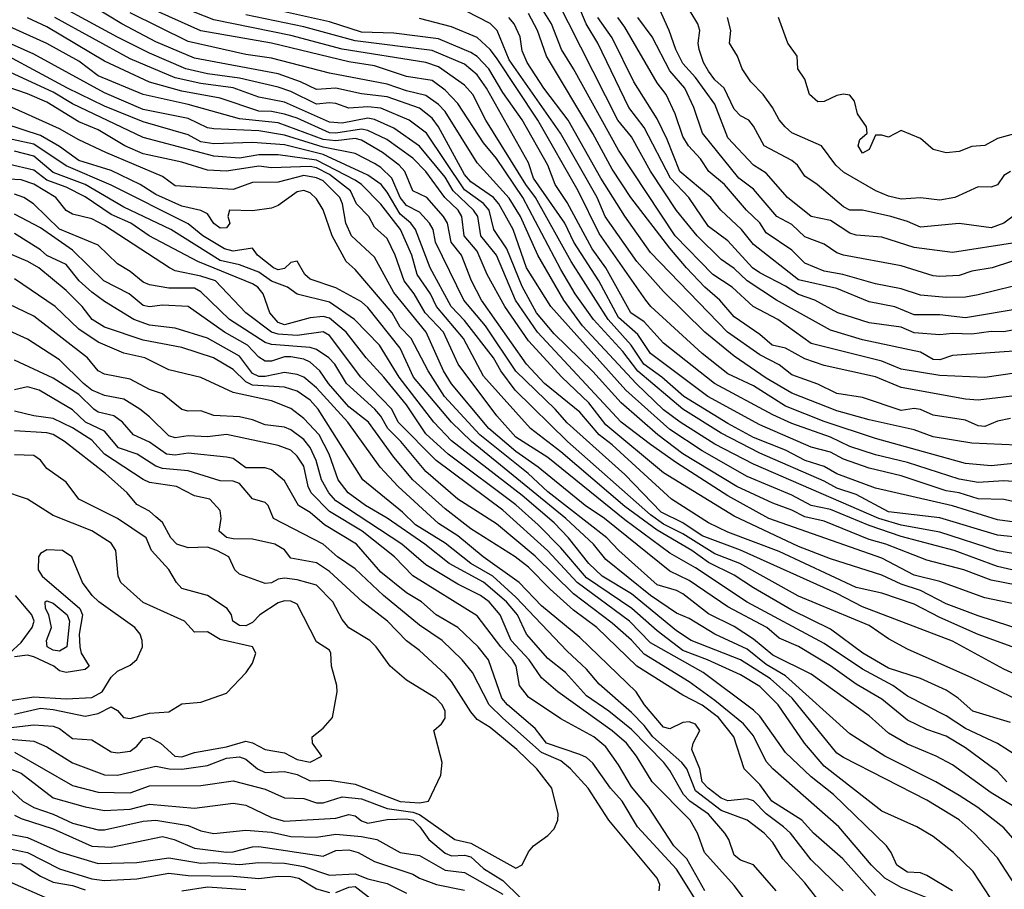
# Model space of a CAD drawing. Header units: metres. Extents: x -51132 to -49532, y -231222 to -229437.
# Tile 462 of 656: x -49963 to -49886, y -230456 to -230388. Entities that reach past the tile are written whole.
import ezdxf

# ---------------------------------------------------------------- set-up
doc = ezdxf.new("R2010")
doc.units = ezdxf.units.M
for name, color, linetype in [('CONTOUR_HALF', 8, 'Continuous'), ('CONTOUR_INDEX', 1, 'Continuous'), ('CONTOUR_INTER', 3, 'Continuous')]:
    doc.layers.add(name, color=color, linetype=linetype)

msp = doc.modelspace()

# ---------------------------------------------------------------- linework, layer by layer
at = {"layer": 'CONTOUR_HALF'}
for points, elevation in [([(-49885.08, -230405.271), (-49890.08, -230406.053), (-49893.08, -230405.654), (-49895.58, -230404.871), (-49897.58, -230404.716), (-49898.08, -230404.555), (-49899.58, -230403.574), (-49901.08, -230403.24), (-49902.929, -230401.759), (-49904.58, -230399.864), (-49905.58, -230399.245), (-49907.58, -230397.119), (-49908.58, -230394.512), (-49910.08, -230392.432), (-49911.08, -230391.334), (-49911.616, -230390.259), (-49912.145, -230388.759), (-49914.172, -230384.259)], 76.5), ([(-49882.58, -230411.564), (-49886.08, -230412.238), (-49887.08, -230412.193), (-49888.58, -230412.422), (-49890.08, -230412.356), (-49891.08, -230412.455), (-49893.08, -230412.308), (-49894.08, -230411.878), (-49896.58, -230411.528), (-49899.023, -230410.759), (-49900.796, -230409.759), (-49902.08, -230409.334), (-49903.08, -230408.673), (-49905.08, -230407.631), (-49905.645, -230407.259), (-49907.58, -230405.132), (-49909.08, -230404.027), (-49910.598, -230401.759), (-49912.048, -230400.259), (-49914.08, -230396.319), (-49915.277, -230394.759), (-49917.691, -230389.759), (-49918.605, -230388.259), (-49919.857, -230385.259)], 74.5), ([(-49883.58, -230431.195), (-49886.58, -230430.507), (-49889.969, -230429.259), (-49894.08, -230428.17), (-49896.58, -230427.318), (-49899.58, -230426.065), (-49901.08, -230425.742), (-49902.58, -230424.934), (-49906.08, -230423.486), (-49909.58, -230421.486), (-49912.08, -230419.839), (-49915.519, -230416.759), (-49921.345, -230410.259), (-49923.242, -230407.259), (-49924.28, -230404.259), (-49925.386, -230402.259), (-49925.808, -230401.759), (-49927.58, -230400.54), (-49928.08, -230399.988), (-49930.09, -230396.259), (-49930.58, -230395.604), (-49931.58, -230394.822), (-49934.08, -230393.92), (-49936.08, -230393.706), (-49938.08, -230393.262), (-49939.58, -230393.353), (-49940.826, -230392.759), (-49942.58, -230392.14), (-49949.08, -230390.934), (-49952.08, -230389.654), (-49954.741, -230388.259), (-49958.08, -230386.204)], 68.5), ([(-49884.58, -230428.257), (-49886.58, -230428.049), (-49891.08, -230426.7), (-49895.08, -230426.254), (-49897.58, -230424.907), (-49899.08, -230424.406), (-49900.08, -230423.844), (-49905.08, -230421.686), (-49908.08, -230420.122), (-49911.08, -230418.263), (-49914.58, -230415.296), (-49915.737, -230413.759), (-49918.039, -230411.259), (-49919.452, -230409.259), (-49920.58, -230407.385), (-49923.527, -230401.759), (-49925.58, -230398.732), (-49926.58, -230397.522), (-49928.58, -230394.442), (-49929.58, -230393.419), (-49930.58, -230392.658), (-49932.58, -230392.344), (-49935.08, -230391.513), (-49937.08, -230391.219), (-49943.08, -230389.762), (-49948.58, -230388.794), (-49952.58, -230386.996)], 69.5), ([(-49885.08, -230415.409), (-49887.58, -230415.785), (-49891.08, -230415.62), (-49894.08, -230415.147), (-49895.58, -230414.501), (-49901.08, -230413.14), (-49903.684, -230411.259), (-49905.599, -230410.259), (-49907.236, -230408.759), (-49908.738, -230407.759), (-49911.679, -230404.759), (-49916.08, -230398.093), (-49919.575, -230391.759), (-49920.52, -230390.259), (-49921.307, -230388.259), (-49922.08, -230387.002)], 73.5), ([(-49884.58, -230437.056), (-49888.08, -230435.791), (-49891.08, -230434.466), (-49893.08, -230433.43), (-49895.58, -230432.588), (-49897.58, -230432.135), (-49903.58, -230429.336), (-49907.58, -230427.838), (-49909.08, -230427.112), (-49911.964, -230425.259), (-49916.58, -230421.018), (-49917.58, -230420.253), (-49919.08, -230418.473), (-49921.853, -230416.259), (-49923.238, -230414.759), (-49926.751, -230409.759), (-49927.529, -230408.259), (-49928.294, -230406.259), (-49929.107, -230405.259), (-49929.387, -230403.759), (-49929.693, -230403.259), (-49930.999, -230401.759), (-49932.08, -230401.246), (-49932.702, -230399.759), (-49933.159, -230399.259), (-49934.455, -230398.259), (-49936.08, -230397.313), (-49936.58, -230397.19), (-49938.08, -230397.357), (-49939.071, -230397.259), (-49942.58, -230395.969), (-49945.58, -230395.641), (-49949.58, -230394.533), (-49953.08, -230393.761), (-49956.58, -230392.293), (-49958.08, -230391.147), (-49960.58, -230389.772), (-49964.58, -230387.988)], 66.5), ([(-49885.08, -230433.465), (-49887.58, -230432.942), (-49891.08, -230431.668), (-49893.08, -230431.17), (-49895.58, -230429.843), (-49904.374, -230426.759), (-49907.58, -230425), (-49911.58, -230422.44), (-49913.58, -230421.009), (-49915.866, -230419.259), (-49922.375, -230412.259), (-49924.095, -230409.759), (-49925.581, -230406.259), (-49926.803, -230404.759), (-49927.034, -230403.259), (-49927.365, -230402.759), (-49928.945, -230401.259), (-49929.58, -230400.176), (-49931.58, -230397.763), (-49933.58, -230396.385), (-49935.08, -230395.686), (-49935.58, -230395.594), (-49937.58, -230395.993), (-49938.58, -230395.893), (-49942.08, -230394.36), (-49944.08, -230393.959), (-49946.08, -230393.235), (-49948.58, -230392.888), (-49950.58, -230392.456), (-49954.08, -230390.974), (-49959.961, -230387.759)], 67.5), ([(-49883.58, -230425.828), (-49886.08, -230425.275), (-49888.08, -230425.221), (-49889.58, -230424.771), (-49890.58, -230424.619), (-49894.08, -230423.449), (-49896.58, -230422.856), (-49898.58, -230422.136), (-49899.58, -230421.608), (-49901.08, -230421.215), (-49905.08, -230419.468), (-49909.13, -230417.259), (-49913.58, -230413.906), (-49914.58, -230412.435), (-49916.08, -230411.105), (-49917.616, -230408.259), (-49919.553, -230405.259), (-49920.271, -230403.759), (-49922.694, -230400.259), (-49923.08, -230399.066), (-49926.354, -230393.259), (-49927.08, -230392.217), (-49928.08, -230391.402), (-49930.58, -230390.327), (-49936.58, -230389.575), (-49940.58, -230388.487), (-49945.08, -230387.551)], 70.5), ([(-49884.58, -230422.41), (-49887.08, -230422.661), (-49889.08, -230422.473), (-49896.08, -230420.547), (-49900.08, -230419.203), (-49903.08, -230418.01), (-49905.58, -230416.445), (-49907.58, -230415.489), (-49909.58, -230413.927), (-49913.563, -230410.259), (-49913.96, -230409.759), (-49917.58, -230404.585), (-49919.224, -230401.259), (-49922.368, -230395.759), (-49925.58, -230390.908), (-49926.08, -230390.256), (-49927.08, -230389.314), (-49929.08, -230388.488), (-49931.58, -230387.836)], 71.5), ([(-49885.58, -230418.99), (-49886.58, -230419.175), (-49887.58, -230419.589), (-49888.08, -230419.537), (-49889.08, -230419.117), (-49891.58, -230418.73), (-49892.58, -230418.283), (-49893.08, -230418.189), (-49894.08, -230418.343), (-49897.08, -230417.355), (-49899.08, -230417.04), (-49900.58, -230416.297), (-49902.58, -230415.574), (-49903.58, -230414.797), (-49905.08, -230414.029), (-49907.589, -230412.259), (-49913.58, -230406.043), (-49915.58, -230403.229), (-49917.45, -230400.259), (-49919.996, -230395.759), (-49921.898, -230393.259), (-49923.2, -230391.259), (-49923.58, -230390.364), (-49923.744, -230389.259), (-49924.196, -230388.259), (-49924.606, -230387.759)], 72.5), ([(-49884.08, -230408.366), (-49888.08, -230409.359), (-49889.08, -230409.526), (-49890.58, -230409.546), (-49892.58, -230409.386), (-49894.08, -230408.887), (-49896.08, -230408.498), (-49898.627, -230407.759), (-49900.08, -230407.509), (-49901.58, -230406.892), (-49902.58, -230405.876), (-49904.58, -230404.52), (-49905.08, -230403.751), (-49906.125, -230402.759), (-49907.839, -230400.759), (-49909.046, -230399.759), (-49909.712, -230398.759), (-49910.631, -230397.759), (-49911.08, -230397.016), (-49911.684, -230395.259), (-49912.386, -230393.759), (-49913.08, -230392.847), (-49915.58, -230388.521), (-49916.133, -230387.759)], 75.5), ([(-49885.58, -230399.754), (-49886.08, -230400.069), (-49886.58, -230400.779), (-49887.08, -230400.974), (-49888.08, -230400.949), (-49889.913, -230401.759), (-49891.08, -230401.983), (-49892.58, -230401.802), (-49894.08, -230401.902), (-49895.08, -230401.674), (-49896.067, -230401.259), (-49898.58, -230399.8), (-49899.167, -230399.259), (-49900.272, -230397.759), (-49902.58, -230396.741), (-49903.099, -230396.259), (-49903.58, -230395.72), (-49904.097, -230394.759), (-49904.83, -230393.759), (-49905.772, -230392.759), (-49906.452, -230391.759), (-49906.826, -230390.759), (-49907.453, -230389.759), (-49907.329, -230388.759), (-49907.591, -230387.759)], 77.5), ([(-49884.08, -230441.345), (-49888.58, -230439.162), (-49893.58, -230436.925), (-49895.08, -230436.139), (-49896.58, -230435.083), (-49902.08, -230432.808), (-49906.634, -230430.259), (-49908.58, -230429.502), (-49911.08, -230427.954), (-49912.58, -230427.203), (-49913.58, -230426.467), (-49920.052, -230420.759), (-49924.117, -230416.759), (-49925.252, -230415.259), (-49925.811, -230414.259), (-49928.08, -230411.343), (-49929.115, -230410.259), (-49930.745, -230407.259), (-49931.873, -230404.259), (-49932.245, -230403.759), (-49933.08, -230403.072), (-49934.08, -230401.344), (-49934.557, -230400.759), (-49935.58, -230400.037), (-49939.08, -230398.431), (-49942.08, -230397.68), (-49944.58, -230397.489), (-49947.58, -230397.596), (-49948.58, -230397.426), (-49949.58, -230396.88), (-49953.08, -230395.876), (-49956.08, -230394.65), (-49958.971, -230393.259), (-49963.58, -230390.776)], 65.5), ([(-49883.58, -230446.214), (-49886.58, -230444.273), (-49889.08, -230443.113), (-49890.58, -230442.117), (-49893.58, -230440.594), (-49894.741, -230439.759), (-49897.08, -230438.502), (-49900.08, -230436.503), (-49906.08, -230433.277), (-49910.08, -230430.601), (-49912.08, -230429.463), (-49915.58, -230426.876), (-49921.58, -230422.013), (-49924.08, -230420.439), (-49925.548, -230418.759), (-49928.558, -230414.759), (-49929.707, -230412.259), (-49931.137, -230410.759), (-49931.977, -230409.259), (-49932.776, -230408.259), (-49933.471, -230406.259), (-49934.08, -230404.964), (-49935.08, -230404.085), (-49935.504, -230403.259), (-49936.463, -230402.259), (-49936.932, -230401.259), (-49938.58, -230399.967), (-49939.58, -230399.45), (-49940.08, -230399.36), (-49943.08, -230399.458), (-49944.08, -230399.338), (-49946.58, -230399.708), (-49948.08, -230399.655), (-49950.08, -230399.027), (-49953.08, -230398.366), (-49954.5, -230397.759), (-49956.58, -230396.512), (-49958.08, -230395.875), (-49960.58, -230394.344), (-49962.08, -230393.709), (-49965.58, -230392.505)], 64.5), ([(-49884.58, -230449.617), (-49887.08, -230448.131), (-49890.08, -230445.948), (-49891.37, -230445.259), (-49893.58, -230444.334), (-49895.08, -230443.464), (-49896.58, -230442.127), (-49901.08, -230438.891), (-49904.08, -230437.401), (-49905.58, -230436.152), (-49907.08, -230435.164), (-49909.08, -230434.186), (-49911.08, -230432.628), (-49911.58, -230432.36), (-49913.08, -230431.931), (-49916.055, -230429.259), (-49916.991, -230428.259), (-49921.58, -230424.693), (-49923.108, -230423.259), (-49926.877, -230420.259), (-49929.613, -230417.259), (-49930.902, -230415.259), (-49932.225, -230412.759), (-49933.08, -230411.866), (-49933.686, -230410.759), (-49936.58, -230407.376), (-49937.279, -230406.759), (-49938.379, -230404.759), (-49939.08, -230402.72), (-49939.58, -230401.885), (-49940.08, -230401.405), (-49940.58, -230401.217), (-49941.08, -230401.331), (-49942.58, -230402.386), (-49943.08, -230402.601), (-49944.58, -230402.808), (-49946.358, -230402.759), (-49946.501, -230403.259), (-49946.332, -230403.759), (-49946.58, -230404.121), (-49947.08, -230404.15), (-49947.58, -230403.804), (-49948.08, -230403.031), (-49948.58, -230402.791), (-49950.08, -230402.451), (-49952.08, -230401.546), (-49953.32, -230400.759), (-49955.58, -230399.681), (-49958.08, -230398.891), (-49959.58, -230397.792), (-49961.08, -230396.955), (-49968.08, -230394.67)], 63.5), ([(-49885.235, -230455.259), (-49886.58, -230453.182), (-49888.395, -230451.259), (-49889.58, -230450.226), (-49892.08, -230448.702), (-49898.58, -230445.378), (-49899.08, -230445.021), (-49902.578, -230440.759), (-49904.253, -230439.259), (-49906.58, -230437.774), (-49910.428, -230436.259), (-49911.58, -230435.505), (-49915.08, -230432.634), (-49917.356, -230431.259), (-49918.389, -230430.259), (-49919.983, -230428.259), (-49921.08, -230427.113), (-49923.58, -230424.98), (-49929.08, -230420.719), (-49930.448, -230419.259), (-49933.15, -230415.759), (-49934.678, -230413.259), (-49936.632, -230411.259), (-49938.58, -230409.929), (-49941.08, -230409.295), (-49941.835, -230408.759), (-49943.08, -230408.284), (-49944.08, -230407.576), (-49945.58, -230407.01), (-49947.08, -230406.686), (-49950.925, -230404.259), (-49954.58, -230402.522), (-49957.58, -230400.748), (-49960.08, -230399.82), (-49961.58, -230398.556), (-49963.08, -230398.163)], 62.5), ([(-49890.08, -230455.748), (-49892.08, -230454.555), (-49892.58, -230454.353), (-49893.58, -230454.298), (-49894.421, -230453.759), (-49894.873, -230452.759), (-49895.235, -230452.259), (-49899.348, -230448.259), (-49901.08, -230446.866), (-49903.08, -230444.974), (-49905.08, -230442.161), (-49905.58, -230441.683), (-49909.485, -230438.759), (-49913.58, -230436.435), (-49915.216, -230434.759), (-49919.299, -230431.759), (-49921.58, -230429.28), (-49925.08, -230426.124), (-49930.271, -230422.259), (-49933.231, -230419.259), (-49933.718, -230418.259), (-49936.134, -230415.759), (-49938.58, -230412.509), (-49939.08, -230412.233), (-49941.08, -230412.504), (-49942.58, -230412.411), (-49943.08, -230412.256), (-49945.077, -230410.759), (-49947.458, -230408.259), (-49948.58, -230407.898), (-49950.58, -230407.484), (-49951.03, -230407.259), (-49956.08, -230403.944), (-49957.08, -230403.421), (-49958.58, -230403.07), (-49959.08, -230402.785), (-49959.867, -230401.759), (-49961.58, -230400.73), (-49962.58, -230400.396), (-49964.58, -230400.303)], 61.5), ([(-49896.08, -230456.114), (-49898.624, -230453.259), (-49900.905, -230451.259), (-49901.818, -230450.259), (-49904.141, -230448.759), (-49905.08, -230447.473), (-49906.297, -230446.259), (-49907.096, -230443.759), (-49908.291, -230442.259), (-49909.58, -230441.296), (-49911.08, -230440.528), (-49914.665, -230438.259), (-49917.78, -230435.259), (-49919.58, -230433.91), (-49921.401, -230432.259), (-49923.08, -230430.564), (-49924.138, -230429.759), (-49927.58, -230427.565), (-49929.58, -230426.001), (-49932.1, -230423.759), (-49933.58, -230421.99), (-49935.547, -230419.259), (-49937.08, -230418.063), (-49938.65, -230416.259), (-49939.316, -230415.259), (-49940.08, -230414.587), (-49940.58, -230414.351), (-49941.58, -230414.178), (-49942.08, -230414.168), (-49943.08, -230414.506), (-49943.58, -230414.511), (-49944.08, -230414.206), (-49944.966, -230413.259), (-49946.75, -230412.259), (-49949.58, -230410.245), (-49951.58, -230410.145), (-49952.58, -230410.278), (-49953.08, -230410.17), (-49954.164, -230409.259), (-49956.136, -230408.259), (-49958.58, -230405.877), (-49961.08, -230404.142), (-49963.08, -230403.065)], 60.5), ([(-49899.927, -230457.259), (-49901.58, -230455.128), (-49903.304, -230453.259), (-49904.08, -230452.002), (-49904.75, -230451.259), (-49906.08, -230450.248), (-49908.08, -230449.485), (-49910.08, -230447.966), (-49910.764, -230446.259), (-49911.151, -230445.759), (-49913.403, -230443.759), (-49914.08, -230442.867), (-49915.08, -230441.858), (-49917.58, -230439.659), (-49918.58, -230438.487), (-49920.08, -230437.089), (-49924.08, -230432.884), (-49925.861, -230431.259), (-49927.583, -230430.259), (-49929.58, -230428.678), (-49931.872, -230427.259), (-49932.907, -230426.259), (-49935.983, -230423.759), (-49939.465, -230418.259), (-49940.08, -230417.537), (-49941.08, -230416.839), (-49942.08, -230416.544), (-49944.58, -230416.395), (-49945.08, -230416.121), (-49946.08, -230415.156), (-49947.609, -230414.259), (-49950.08, -230413.456), (-49953.08, -230412.884), (-49956.08, -230411.875), (-49957.045, -230411.259), (-49957.837, -230410.259), (-49959.08, -230409.012), (-49961.201, -230407.259), (-49962.047, -230406.759), (-49963.58, -230406.11)], 59.5), ([(-49905.58, -230457.33), (-49907.08, -230455.331), (-49909.402, -230452.759), (-49909.937, -230451.259), (-49910.495, -230450.259), (-49913.453, -230447.259), (-49914.69, -230445.259), (-49915.454, -230444.259), (-49916.58, -230443.289), (-49920.816, -230440.259), (-49922.08, -230439.157), (-49923.024, -230437.759), (-49924.429, -230436.259), (-49925.301, -230434.259), (-49926.137, -230433.259), (-49926.822, -230432.759), (-49928.58, -230431.884), (-49931.08, -230430.374), (-49932.941, -230428.759), (-49938.08, -230425.399), (-49938.636, -230424.759), (-49939.203, -230423.759), (-49939.618, -230422.259), (-49940.08, -230421.242), (-49940.58, -230420.611), (-49941.58, -230419.85), (-49942.08, -230419.659), (-49943.58, -230419.481), (-49944.58, -230419.074), (-49945.58, -230418.841), (-49947.58, -230418.738), (-49948.58, -230418.386), (-49949.58, -230418.402), (-49950.08, -230418.28), (-49951.58, -230417.059), (-49952.58, -230416.721), (-49954.08, -230415.91), (-49956.08, -230415.514), (-49956.58, -230415.265), (-49957.399, -230414.259), (-49961.58, -230411.009), (-49963.58, -230410.049)], 58.5), ([(-49910.08, -230456.422), (-49911.58, -230454.066), (-49914.611, -230450.759), (-49915.795, -230448.759), (-49916.717, -230447.759), (-49918.08, -230445.822), (-49918.58, -230445.37), (-49919.08, -230445.125), (-49921.683, -230444.259), (-49922.58, -230443.118), (-49924.735, -230441.259), (-49925.16, -230440.759), (-49926.203, -230437.759), (-49927.003, -230436.759), (-49928.591, -230435.259), (-49930.267, -230434.259), (-49931.416, -230433.259), (-49932.58, -230432.563), (-49934.58, -230430.947), (-49936.481, -230428.759), (-49938.965, -230427.259), (-49940.08, -230426.308), (-49940.993, -230425.759), (-49942.08, -230423.828), (-49943.08, -230422.967), (-49943.58, -230422.823), (-49945.08, -230422.827), (-49946.08, -230422.103), (-49946.58, -230421.976), (-49949.58, -230421.686), (-49950.58, -230421.821), (-49951.265, -230421.759), (-49952.58, -230420.817), (-49953.822, -230420.259), (-49954.69, -230419.259), (-49955.374, -230418.759), (-49956.58, -230418.477), (-49956.925, -230418.259), (-49958.08, -230417.102), (-49960.08, -230415.848), (-49963.08, -230414.441)], 57.5), ([(-49963.08, -230444.945), (-49958.58, -230447.551), (-49956.58, -230448.076), (-49954.08, -230448.121), (-49952.58, -230447.585), (-49948.58, -230447.547), (-49946.08, -230447.199), (-49943.58, -230447.842), (-49942.08, -230448.501), (-49940.58, -230448.559), (-49939.58, -230448.899), (-49939.08, -230448.89), (-49937.58, -230448.433), (-49936.08, -230448.601), (-49934.08, -230449.352), (-49932.08, -230449.634), (-49931.58, -230449.809), (-49928.82, -230451.759), (-49927.58, -230452.041), (-49924.08, -230453.995), (-49923.58, -230453.73), (-49923.08, -230452.716), (-49922.696, -230452.259), (-49921.58, -230451.452), (-49921.08, -230450.917), (-49920.803, -230450.259), (-49920.77, -230449.759), (-49921.284, -230447.759), (-49922.43, -230446.259), (-49923.994, -230444.759), (-49926.08, -230443.041), (-49927.08, -230442.41), (-49927.58, -230441.815), (-49929.08, -230439.454), (-49929.58, -230438.892), (-49931.58, -230437.035), (-49932.58, -230436.28), (-49934.069, -230434.759), (-49936.015, -230433.259), (-49938.58, -230430.894), (-49939.58, -230430.213), (-49941.58, -230429.859), (-49942.08, -230429.21), (-49942.841, -230428.759), (-49944.58, -230428.379), (-49946.08, -230428.358), (-49946.58, -230428.239), (-49947.168, -230427.759), (-49947.012, -230426.759), (-49947.08, -230426.131), (-49947.882, -230425.259), (-49949.08, -230424.995), (-49950.477, -230424.259), (-49952.58, -230423.955), (-49953.08, -230423.721), (-49956.086, -230421.759), (-49957.08, -230420.662), (-49958.58, -230419.705), (-49960.08, -230418.97), (-49961.58, -230418.777), (-49963.08, -230418.398)], 56.5), ([(-49963.58, -230443.055), (-49961.58, -230442.825), (-49960.08, -230442.928), (-49959.58, -230443.11), (-49958.58, -230443.9), (-49957.08, -230444.005), (-49955.58, -230444.929), (-49955.08, -230445.02), (-49954.08, -230444.882), (-49953.58, -230444.499), (-49953.08, -230443.879), (-49952.58, -230443.798), (-49951.731, -230444.259), (-49950.601, -230445.259), (-49950.08, -230445.319), (-49949.08, -230444.985), (-49946.58, -230444.551), (-49945.08, -230444.1), (-49944.58, -230444.219), (-49943.58, -230444.759), (-49942.08, -230445.006), (-49941.08, -230445.527), (-49940.08, -230445.736), (-49939.16, -230445.259), (-49939.908, -230444.259), (-49939.921, -230443.759), (-49939.08, -230443.095), (-49938.33, -230442.259), (-49937.979, -230440.259), (-49938.015, -230439.759), (-49938.41, -230438.259), (-49938.463, -230437.259), (-49938.58, -230437.024), (-49939.58, -230436.376), (-49941.08, -230433.442), (-49941.58, -230433.191), (-49942.08, -230433.176), (-49942.58, -230433.331), (-49943.996, -230434.259), (-49944.58, -230434.859), (-49945.08, -230435.123), (-49945.58, -230435.097), (-49946.097, -230434.759), (-49946.201, -230434.259), (-49946.535, -230433.759), (-49948.08, -230432.764), (-49950.08, -230432.204), (-49950.49, -230431.759), (-49951.08, -230430.739), (-49952.421, -230429.259), (-49952.841, -230428.259), (-49955.08, -230426.754), (-49958.08, -230425.246), (-49959.08, -230423.945), (-49960.58, -230422.883), (-49961.08, -230422.23), (-49961.58, -230421.855), (-49963.08, -230421.805)], 55.5), ([(-49963.58, -230440.959), (-49961.58, -230440.657), (-49959.08, -230440.798), (-49957.08, -230440.691), (-49956.279, -230440.259), (-49955.58, -230439.122), (-49955.08, -230438.65), (-49954.08, -230438.181), (-49953.58, -230437.746), (-49953.125, -230436.759), (-49953.148, -230436.259), (-49953.304, -230435.759), (-49953.737, -230435.259), (-49956.523, -230433.259), (-49957.047, -230432.759), (-49957.791, -230431.759), (-49958.634, -230429.759), (-49959.364, -230429.259), (-49960.58, -230429.193), (-49961.08, -230429.484), (-49961.215, -230429.759), (-49961.251, -230430.759), (-49960.947, -230431.259), (-49957.998, -230433.759), (-49957.805, -230434.259), (-49958.072, -230435.759), (-49958.011, -230436.759), (-49957.904, -230437.259), (-49957.291, -230438.259), (-49957.58, -230438.507), (-49959.08, -230438.748), (-49959.58, -230438.634), (-49960.04, -230438.259), (-49961.58, -230437.545), (-49962.08, -230437.401), (-49963.08, -230437.546)], 54.5), ([(-49963.47, -230437.259), (-49962.58, -230436.416), (-49961.707, -230435.259), (-49961.57, -230434.759), (-49961.737, -230434.259), (-49963.021, -230432.759)], 54.5), ([(-49963.526, -230447.759), (-49962.438, -230448.759), (-49961.595, -230449.259), (-49960.08, -230449.779), (-49958.58, -230450.483), (-49956.58, -230451.001), (-49956.08, -230451.002), (-49953.08, -230450.338), (-49952.08, -230450.252), (-49949.58, -230450.657), (-49948.58, -230451.08), (-49947.58, -230451.289), (-49945.08, -230451.029), (-49943.08, -230451.195), (-49941.58, -230451.533), (-49939.58, -230451.577), (-49938.08, -230451.351), (-49936.08, -230451.512), (-49934.885, -230451.759), (-49933.08, -230452.77), (-49931.58, -230453.008), (-49929.58, -230454.155), (-49928.08, -230454.318), (-49925.08, -230456.006)], 57.5), ([(-49963.58, -230451.316), (-49962.08, -230451.601), (-49959.58, -230452.72), (-49956.58, -230453.63), (-49953.58, -230453.558), (-49951.08, -230453.188), (-49948.58, -230453.6), (-49947.58, -230453.552), (-49945.58, -230453.698), (-49944.08, -230453.548), (-49942.08, -230453.607), (-49940.58, -230453.856), (-49938.58, -230454.538), (-49936.58, -230454.416), (-49935.58, -230454.821), (-49934.08, -230455.178), (-49932.58, -230455.924)], 58.5), ([(-49964.08, -230453.575), (-49962.58, -230453.638), (-49961.08, -230454.61), (-49960.08, -230455.077), (-49958.58, -230455.347), (-49957.58, -230455.665)], 59.5), ([(-49950.08, -230455.74), (-49948.08, -230455.444), (-49945.08, -230455.646)], 59.5)]:
    msp.add_lwpolyline(points, dxfattribs=dict(at, elevation=elevation))
at = {"layer": 'CONTOUR_INDEX'}
for points, elevation in [([(-49881.58, -230427.535), (-49886.58, -230426.879), (-49890.08, -230425.787), (-49896.08, -230424.413), (-49899.08, -230423.277), (-49900.08, -230422.718), (-49901.545, -230422.259), (-49903.08, -230421.45), (-49905.58, -230420.448), (-49907.58, -230419.372), (-49911.008, -230417.259), (-49912.715, -230415.759), (-49914.115, -230414.759), (-49915.087, -230413.259), (-49916.892, -230411.259), (-49919.759, -230406.759), (-49922.553, -230401.759), (-49923.308, -230400.759), (-49926.403, -230395.759), (-49927.426, -230393.759), (-49928.08, -230393.029), (-49930.08, -230391.606), (-49931.08, -230391.252), (-49937.58, -230390.222), (-49941.58, -230389.165), (-49947.58, -230387.94), (-49951.08, -230386.556)], 70), ([(-49884.58, -230410.395), (-49889.08, -230411.132), (-49891.08, -230410.918), (-49893.08, -230410.913), (-49894.58, -230410.286), (-49896.58, -230409.888), (-49899.08, -230408.846), (-49902.08, -230408.17), (-49905.58, -230405.418), (-49906.505, -230404.259), (-49908.119, -230402.759), (-49908.901, -230401.759), (-49911.302, -230399.759), (-49912.283, -230397.259), (-49913.08, -230395.638), (-49914.887, -230392.759), (-49916.58, -230389.351), (-49917.693, -230387.759)], 75), ([(-49885.58, -230442.638), (-49888.515, -230441.759), (-49889.637, -230440.759), (-49890.58, -230440.121), (-49892.58, -230439.214), (-49895.08, -230438.405), (-49897.064, -230437.259), (-49899.58, -230435.378), (-49902.58, -230433.896), (-49905.58, -230432.173), (-49907.08, -230431.17), (-49909.08, -230430.182), (-49910.381, -230429.259), (-49913.08, -230427.672), (-49915.58, -230425.834), (-49920.58, -230421.575), (-49922.92, -230419.759), (-49926.58, -230415.678), (-49928.142, -230412.759), (-49930.241, -230410.259), (-49930.719, -230409.259), (-49931.762, -230407.759), (-49932.173, -230406.259), (-49933.051, -230404.259), (-49934.58, -230402.3), (-49936.097, -230400.759), (-49936.58, -230400.425), (-49939.58, -230398.851), (-49942.58, -230398.453), (-49944.08, -230398.459), (-49945.58, -230398.71), (-49947.58, -230398.555), (-49953.08, -230397.091), (-49958.58, -230394.482), (-49960.08, -230393.571), (-49964.08, -230391.727)], 65), ([(-49898.589, -230455.759), (-49901.08, -230453.349), (-49902.706, -230451.259), (-49903.248, -230450.759), (-49904.58, -230449.747), (-49905.58, -230448.753), (-49906.08, -230448.593), (-49907.58, -230448.745), (-49908.08, -230448.548), (-49909.116, -230447.759), (-49909.563, -230447.259), (-49909.756, -230446.259), (-49910.368, -230444.759), (-49910.271, -230444.259), (-49909.758, -230443.259), (-49910.08, -230442.769), (-49910.58, -230442.599), (-49911.08, -230442.657), (-49912.08, -230443.129), (-49912.58, -230443.003), (-49914.054, -230441.259), (-49914.706, -230440.259), (-49919.08, -230436.017), (-49922.08, -230433.555), (-49923.805, -230431.759), (-49926.615, -230429.759), (-49928.58, -230428.106), (-49930.08, -230427.148), (-49933.241, -230424.259), (-49934.638, -230422.759), (-49937.139, -230419.259), (-49939.58, -230416.589), (-49940.58, -230415.771), (-49941.08, -230415.546), (-49942.08, -230415.392), (-49943.58, -230415.714), (-49944.08, -230415.71), (-49944.58, -230415.462), (-49945.58, -230414.128), (-49948.08, -230412.729), (-49950.58, -230411.955), (-49952.58, -230411.698), (-49953.792, -230411.259), (-49956.08, -230409.875), (-49957.08, -230409.131), (-49958.055, -230408.259), (-49959.08, -230406.995), (-49960.58, -230406.275), (-49961.08, -230405.839), (-49963.08, -230404.582)], 60), ([(-49963.08, -230441.992), (-49961.08, -230441.538), (-49960.08, -230441.623), (-49957.58, -230442.163), (-49956.58, -230441.937), (-49955.58, -230441.434), (-49955.08, -230441.703), (-49954.619, -230442.259), (-49954.08, -230442.334), (-49952.58, -230441.92), (-49951.08, -230441.805), (-49950.08, -230441.18), (-49948.58, -230441.071), (-49946.58, -230440.364), (-49945.071, -230438.759), (-49944.58, -230438.029), (-49944.318, -230437.259), (-49944.58, -230436.749), (-49947.08, -230436.171), (-49948.08, -230435.592), (-49949.08, -230435.618), (-49949.855, -230434.759), (-49953.08, -230433.3), (-49954.812, -230431.759), (-49955.016, -230431.259), (-49955.2, -230429.259), (-49955.58, -230428.685), (-49957.08, -230427.722), (-49960.08, -230426.529), (-49962.08, -230425.248), (-49964.08, -230424.583)], 55), ([(-49960.708, -230433.259), (-49960.58, -230433.177), (-49960.08, -230433.345), (-49958.981, -230434.259), (-49958.812, -230434.759), (-49959.02, -230436.759), (-49959.58, -230437.09), (-49960.08, -230437.025), (-49960.548, -230436.759), (-49960.61, -230436.259), (-49960.213, -230435.259), (-49960.426, -230434.259), (-49960.669, -230433.759), (-49960.708, -230433.259)], 55), ([(-49964.109, -230454.759), (-49960.08, -230456.54)], 60)]:
    msp.add_lwpolyline(points, dxfattribs=dict(at, elevation=elevation))
at = {"layer": 'CONTOUR_INTER'}
for points, elevation in [([(-49885.08, -230403.024), (-49886.08, -230403.768), (-49887.08, -230404.135), (-49889.58, -230403.794), (-49892.58, -230404.09), (-49893.58, -230403.638), (-49894.884, -230403.259), (-49897.08, -230402.761), (-49898.08, -230402.765), (-49898.58, -230402.497), (-49900.619, -230400.759), (-49901.58, -230400.098), (-49902.157, -230399.259), (-49902.58, -230398.891), (-49904.742, -230397.759), (-49905.58, -230396.213), (-49905.939, -230395.759), (-49906.58, -230395.413), (-49907.08, -230394.888), (-49907.871, -230393.259), (-49908.58, -230392.601), (-49909.08, -230391.929), (-49909.477, -230391.259), (-49909.81, -230390.259), (-49909.886, -230389.759), (-49909.748, -230388.759), (-49909.911, -230388.259), (-49911.696, -230385.259)], 77), ([(-49885.08, -230431.942), (-49887.08, -230431.573), (-49889.21, -230430.759), (-49892.08, -230429.999), (-49895.273, -230428.759), (-49896.58, -230428.408), (-49900.08, -230426.978), (-49901.58, -230426.64), (-49902.58, -230426.102), (-49904.08, -230425.56), (-49906.869, -230424.259), (-49911.08, -230421.735), (-49913.02, -230420.259), (-49915.867, -230417.759), (-49918.08, -230415.322), (-49921.08, -230412.387), (-49922.472, -230410.759), (-49923.58, -230408.694), (-49924.765, -230405.759), (-49925.78, -230404.259), (-49926.159, -230402.759), (-49926.58, -230402.236), (-49928.08, -230401.175), (-49931.016, -230396.759), (-49932.378, -230395.759), (-49934.58, -230394.804), (-49935.58, -230394.718), (-49937.08, -230394.819), (-49938.08, -230394.444), (-49938.58, -230394.392), (-49939.58, -230394.506), (-49941.58, -230393.51), (-49942.58, -230393.173), (-49945.58, -230392.478), (-49948.08, -230392.15), (-49949.76, -230391.759), (-49952.58, -230390.544), (-49955.08, -230389.289), (-49961.58, -230385.725)], 68), ([(-49884.58, -230413.672), (-49890.08, -230414.069), (-49891.08, -230414.398), (-49891.58, -230414.375), (-49892.58, -230413.825), (-49897.08, -230412.86), (-49899.58, -230412.111), (-49903.795, -230409.759), (-49906.08, -230408.254), (-49907.08, -230407.309), (-49908.08, -230406.603), (-49909.964, -230404.759), (-49911.58, -230402.782), (-49913.58, -230399.718), (-49915.08, -230397.044), (-49916.129, -230395.759), (-49920.945, -230386.259)], 74), ([(-49883.08, -230435.97), (-49888.08, -230434.354), (-49890.58, -230433.396), (-49892.58, -230432.377), (-49894.08, -230431.872), (-49895.58, -230431.168), (-49899.58, -230429.905), (-49902.08, -230428.935), (-49907.08, -230426.589), (-49912.58, -230423.214), (-49917.08, -230419.466), (-49918.385, -230417.759), (-49920.496, -230415.759), (-49923.08, -230412.937), (-49924.934, -230410.259), (-49926.3, -230407.759), (-49927.08, -230405.937), (-49928.091, -230404.759), (-49928.289, -230403.259), (-49928.566, -230402.759), (-49929.593, -230401.759), (-49931.075, -230399.759), (-49932.08, -230398.7), (-49934.124, -230397.259), (-49935.58, -230396.555), (-49936.08, -230396.444), (-49938.08, -230396.76), (-49938.58, -230396.73), (-49941.08, -230395.601), (-49942.08, -230395.275), (-49943.08, -230395.066), (-49944.08, -230395.047), (-49947.08, -230394.038), (-49950.08, -230393.494), (-49952.58, -230392.78), (-49956.08, -230391.148), (-49960.58, -230388.475), (-49962.08, -230387.79)], 67), ([(-49885.08, -230429.545), (-49886.58, -230429.27), (-49891.08, -230427.817), (-49894.08, -230427.286), (-49895.815, -230426.759), (-49905.58, -230422.522), (-49908.58, -230420.972), (-49911.292, -230419.259), (-49912.58, -230418.297), (-49914.71, -230416.259), (-49918.878, -230411.759), (-49920.331, -230409.759), (-49922.355, -230406.259), (-49923.715, -230403.259), (-49924.58, -230401.811), (-49927.08, -230399.059), (-49929.58, -230395.066), (-49930.08, -230394.535), (-49931.08, -230393.836), (-49932.58, -230393.474), (-49934.08, -230392.944), (-49938.58, -230392.082), (-49943.08, -230390.911), (-49945.08, -230390.632), (-49949.58, -230389.624), (-49954.08, -230387.39)], 69), ([(-49881.08, -230424.196), (-49886.08, -230423.82), (-49888.08, -230423.97), (-49889.58, -230423.695), (-49893.58, -230422.405), (-49896.08, -230421.809), (-49898.08, -230421.169), (-49899.58, -230420.432), (-49902.58, -230419.374), (-49904.08, -230418.688), (-49908.612, -230416.259), (-49912.58, -230413.121), (-49914.08, -230411.46), (-49915.12, -230410.759), (-49917.062, -230407.259), (-49918.132, -230405.759), (-49920.08, -230402.17), (-49921.021, -230400.759), (-49921.58, -230399.252), (-49923.58, -230395.726), (-49925.08, -230393.591), (-49926.17, -230391.759), (-49927.08, -230390.794), (-49927.58, -230390.473), (-49930.08, -230389.416), (-49933.58, -230388.979), (-49936.08, -230388.887), (-49938.58, -230388.088), (-49942.08, -230387.313)], 71), ([(-49885.08, -230421.062), (-49888.58, -230420.898), (-49891.58, -230420.392), (-49893.08, -230419.848), (-49896.58, -230419.081), (-49899.08, -230418.379), (-49902.58, -230417.011), (-49904.58, -230415.831), (-49907.08, -230414.137), (-49909.376, -230412.259), (-49912.58, -230409.099), (-49914.664, -230406.759), (-49917.123, -230403.259), (-49917.755, -230401.759), (-49920.588, -230396.759), (-49924.58, -230391.05), (-49925.531, -230388.759), (-49926.08, -230388.232), (-49927.946, -230387.259)], 72), ([(-49884.58, -230417.145), (-49888.08, -230417.549), (-49889.08, -230417.481), (-49894.08, -230416.565), (-49896.08, -230415.725), (-49900.08, -230414.863), (-49901.58, -230414.32), (-49903.08, -230413.506), (-49904.124, -230413.259), (-49905.08, -230412.442), (-49907.08, -230411.064), (-49908.196, -230409.759), (-49909.362, -230408.759), (-49910.781, -230407.259), (-49912.08, -230405.722), (-49915.115, -230401.759), (-49916.58, -230399.574), (-49918.08, -230396.783), (-49921.696, -230390.759), (-49922.385, -230388.759), (-49923.08, -230387.45)], 73), ([(-49884.08, -230406.276), (-49887.005, -230407.259), (-49888.58, -230407.509), (-49889.58, -230407.855), (-49891.08, -230407.93), (-49891.58, -230407.876), (-49894.08, -230407.103), (-49898.58, -230406.251), (-49899.08, -230406.084), (-49900.08, -230405.408), (-49901.58, -230404.841), (-49902.58, -230403.872), (-49903.751, -230403.259), (-49905.58, -230401.111), (-49906.706, -230400.259), (-49909.545, -230396.759), (-49910.228, -230394.759), (-49910.917, -230393.259), (-49912.08, -230391.919), (-49913.46, -230389.259), (-49914.571, -230387.759)], 76), ([(-49885.08, -230396.766), (-49886.58, -230397.168), (-49887.58, -230397.722), (-49888.58, -230397.808), (-49889.58, -230398.196), (-49890.58, -230398.303), (-49891.58, -230398.023), (-49892.58, -230397.173), (-49894.08, -230396.562), (-49895.08, -230397.08), (-49895.58, -230396.909), (-49896.08, -230396.914), (-49896.58, -230398.042), (-49897.08, -230398.31), (-49897.438, -230397.759), (-49897.308, -230397.259), (-49896.718, -230396.759), (-49896.778, -230396.259), (-49897.479, -230395.259), (-49897.717, -230394.259), (-49898.08, -230393.793), (-49898.58, -230393.725), (-49899.08, -230393.819), (-49900.08, -230394.308), (-49900.58, -230394.323), (-49901.224, -230393.759), (-49901.58, -230392.569), (-49902.119, -230391.759), (-49902.17, -230390.759), (-49902.916, -230389.759), (-49903.642, -230387.759)], 78), ([(-49883.08, -230439.862), (-49886.08, -230438.495), (-49890.08, -230436.307), (-49897.08, -230433.633), (-49899.08, -230432.598), (-49906.58, -230429.23), (-49909.58, -230428.111), (-49911.08, -230427.099), (-49912.768, -230426.259), (-49915.58, -230423.326), (-49920.08, -230419.316), (-49921.004, -230418.259), (-49924.08, -230415.3), (-49926.447, -230411.759), (-49928.111, -230409.759), (-49930.338, -230405.259), (-49930.517, -230404.259), (-49930.784, -230403.759), (-49931.58, -230402.925), (-49932.58, -230402.404), (-49933.076, -230401.759), (-49933.727, -230400.259), (-49934.58, -230399.434), (-49935.08, -230399.125), (-49936.58, -230398.357), (-49939.08, -230397.85), (-49942.08, -230396.921), (-49944.08, -230396.591), (-49947.58, -230396.432), (-49948.08, -230396.336), (-49949.58, -230395.619), (-49953.08, -230394.909), (-49956.08, -230393.63), (-49961.58, -230390.607), (-49964.08, -230389.484)], 66), ([(-49885.859, -230447.259), (-49886.58, -230446.452), (-49889.08, -230444.625), (-49890.58, -230443.709), (-49892.08, -230443.196), (-49893.58, -230442.47), (-49895.58, -230440.838), (-49897.58, -230439.649), (-49899.58, -230438.239), (-49902.08, -230436.735), (-49903.58, -230436.069), (-49904.537, -230435.259), (-49907.58, -230433.63), (-49910.58, -230431.584), (-49912.08, -230430.874), (-49917.168, -230426.759), (-49918.69, -230425.759), (-49922.323, -230422.759), (-49924.08, -230421.55), (-49926.165, -230419.759), (-49929.08, -230416.283), (-49929.703, -230415.259), (-49931.045, -230412.259), (-49933.58, -230409.164), (-49935.08, -230406.405), (-49936.857, -230404.759), (-49937.314, -230403.759), (-49937.573, -230402.259), (-49937.778, -230401.759), (-49939.08, -230400.475), (-49939.58, -230400.227), (-49940.58, -230400.056), (-49942.58, -230400.565), (-49944.58, -230400.592), (-49946.08, -230401.137), (-49950.58, -230400.86), (-49951.58, -230400.124), (-49955.973, -230398.259), (-49958.08, -230397.292), (-49959.58, -230396.426), (-49964.08, -230394.411)], 64), ([(-49884.868, -230452.259), (-49886.08, -230450.847), (-49888.125, -230449.259), (-49889.58, -230448.317), (-49891.379, -230447.259), (-49895.349, -230445.259), (-49898.08, -230443.537), (-49903.08, -230439.012), (-49904.58, -230438.12), (-49906.08, -230436.935), (-49908.58, -230435.771), (-49910.58, -230434.555), (-49911.58, -230434.121), (-49913.581, -230432.759), (-49917.08, -230429.956), (-49918.021, -230428.759), (-49920.187, -230426.759), (-49927.528, -230420.759), (-49929.08, -230419.274), (-49932.034, -230415.759), (-49933.08, -230413.49), (-49935.58, -230410.331), (-49936.08, -230409.891), (-49938.08, -230408.797), (-49940.08, -230408.117), (-49940.492, -230407.759), (-49941.08, -230406.729), (-49941.58, -230406.841), (-49942.08, -230407.311), (-49942.58, -230407.412), (-49942.934, -230407.259), (-49944.181, -230406.259), (-49944.58, -230405.714), (-49946.08, -230405.961), (-49946.748, -230405.759), (-49948.425, -230404.759), (-49949.58, -230403.821), (-49955.58, -230400.822), (-49959.08, -230399.315), (-49961.58, -230397.612), (-49966.08, -230396.659)], 63), ([(-49887.16, -230456.259), (-49888.477, -230454.259), (-49890.019, -230452.759), (-49891.58, -230451.511), (-49892.872, -230450.759), (-49895.58, -230449.541), (-49900.08, -230446.051), (-49901.612, -230444.259), (-49903.663, -230441.259), (-49905.08, -230439.833), (-49906.58, -230438.93), (-49909.162, -230437.759), (-49911.08, -230437.041), (-49913.08, -230435.511), (-49915.046, -230433.759), (-49918.58, -230431.389), (-49920.58, -230429.042), (-49922.342, -230427.259), (-49924.08, -230425.709), (-49929.341, -230421.759), (-49931.08, -230420.172), (-49932.58, -230417.903), (-49934.336, -230415.759), (-49935.735, -230414.259), (-49937.287, -230412.259), (-49938.58, -230411.178), (-49939.08, -230411.045), (-49940.08, -230411.128), (-49942.08, -230411.682), (-49942.58, -230411.504), (-49943.216, -230410.759), (-49943.748, -230409.259), (-49944.145, -230408.759), (-49944.58, -230408.489), (-49948.823, -230406.759), (-49952.621, -230404.759), (-49954.035, -230403.759), (-49955.58, -230403.107), (-49957.58, -230401.731), (-49959.08, -230400.978), (-49960.58, -230400.418), (-49961.58, -230399.643), (-49963.58, -230399.188)], 62), ([(-49892.142, -230456.259), (-49894.08, -230455.503), (-49895.362, -230454.759), (-49896.388, -230453.759), (-49898.929, -230450.759), (-49904.073, -230446.259), (-49904.58, -230445.689), (-49905.58, -230443.694), (-49906.358, -230442.759), (-49908.58, -230440.926), (-49910.58, -230439.48), (-49914.08, -230437.314), (-49915.08, -230436.227), (-49916.58, -230434.916), (-49919.58, -230432.632), (-49922.58, -230429.688), (-49925.58, -230427.184), (-49928.58, -230425.263), (-49931.08, -230423.095), (-49933.03, -230420.759), (-49934.039, -230419.759), (-49934.58, -230418.801), (-49935.045, -230418.259), (-49937.248, -230416.259), (-49938.163, -230414.759), (-49938.631, -230414.259), (-49939.58, -230413.597), (-49940.08, -230413.446), (-49943.08, -230413.212), (-49943.58, -230413.053), (-49946.366, -230411.259), (-49948.58, -230409.111), (-49949.08, -230408.841), (-49951.08, -230408.84), (-49952.58, -230408.577), (-49953.08, -230408.371), (-49954.08, -230407.535), (-49955.08, -230406.924), (-49956.58, -230405.485), (-49959.58, -230404.228), (-49961.601, -230402.259), (-49962.354, -230401.759), (-49963.08, -230401.513)], 61), ([(-49903.817, -230455.759), (-49905.58, -230453.733), (-49906.58, -230453.364), (-49907.08, -230452.982), (-49907.506, -230451.759), (-49907.818, -230451.259), (-49909.08, -230449.771), (-49910.528, -230448.759), (-49911.034, -230448.259), (-49912.08, -230446.374), (-49912.562, -230445.759), (-49915.08, -230443.188), (-49916.841, -230441.759), (-49918.58, -230440.56), (-49920.196, -230438.759), (-49921.58, -230437.669), (-49923.24, -230435.759), (-49923.942, -230434.259), (-49924.803, -230433.259), (-49926.58, -230431.717), (-49929.274, -230430.259), (-49931.155, -230428.759), (-49934.08, -230426.749), (-49935.772, -230425.759), (-49937.111, -230424.759), (-49937.897, -230423.759), (-49938.612, -230421.759), (-49939.382, -230420.259), (-49940.58, -230418.969), (-49941.58, -230418.208), (-49943.08, -230417.611), (-49946.08, -230416.947), (-49948.58, -230415.779), (-49951.08, -230415.183), (-49952.955, -230414.259), (-49954.58, -230413.888), (-49956.58, -230413.035), (-49958.08, -230412.013), (-49959.923, -230410.259), (-49963.08, -230408.098)], 59), ([(-49909.362, -230455.759), (-49910.77, -230453.259), (-49911.784, -230452.259), (-49913.724, -230449.259), (-49915.08, -230447.668), (-49916.08, -230445.953), (-49917.08, -230444.536), (-49917.994, -230443.759), (-49920.58, -230442.354), (-49923.08, -230440.671), (-49923.787, -230439.759), (-49924.046, -230438.259), (-49924.321, -230437.759), (-49925.229, -230436.759), (-49927.08, -230434.329), (-49932.08, -230431.221), (-49933.53, -230429.759), (-49936.039, -230427.759), (-49938.58, -230426.223), (-49940.013, -230424.759), (-49940.246, -230424.259), (-49940.58, -230422.692), (-49941.08, -230421.906), (-49941.58, -230421.447), (-49942.58, -230421.067), (-49946.58, -230420.226), (-49948.08, -230420.399), (-49949.58, -230420.326), (-49950.58, -230420.474), (-49951.08, -230420.331), (-49952.58, -230418.837), (-49953.332, -230418.259), (-49954.58, -230417.482), (-49956.08, -230417.175), (-49957.08, -230416.759), (-49957.73, -230416.259), (-49959.58, -230414.408), (-49962.08, -230412.794), (-49964.08, -230411.893)], 58), ([(-49912.926, -230455.759), (-49912.857, -230455.259), (-49913.068, -230454.759), (-49916.831, -230450.259), (-49918.455, -230447.759), (-49919.827, -230446.259), (-49920.58, -230445.634), (-49922.08, -230444.974), (-49925.08, -230442.316), (-49926.137, -230441.259), (-49927.438, -230438.759), (-49928.253, -230437.759), (-49929.799, -230436.259), (-49931.58, -230435.061), (-49934.367, -230432.759), (-49936.58, -230430.675), (-49937.961, -230429.759), (-49939.08, -230428.751), (-49942.937, -230426.759), (-49943.337, -230425.759), (-49943.58, -230425.515), (-49944.58, -230425.236), (-49945.58, -230424.051), (-49946.08, -230423.854), (-49947.08, -230423.828), (-49949.58, -230423.043), (-49951.58, -230422.865), (-49952.08, -230422.68), (-49953.539, -230421.759), (-49954.989, -230421.259), (-49956.08, -230419.971), (-49957.563, -230419.259), (-49958.58, -230418.313), (-49961.172, -230416.759), (-49962.08, -230416.522), (-49963.08, -230416.735)], 57), ([(-49964.08, -230443.902), (-49961.58, -230444.1), (-49960.58, -230444.539), (-49958.58, -230445.784), (-49956.08, -230446.714), (-49955.08, -230446.742), (-49952.08, -230446.053), (-49951.062, -230446.259), (-49950.08, -230446.29), (-49948.08, -230445.985), (-49946.58, -230445.433), (-49945.58, -230445.312), (-49945.08, -230445.513), (-49944.182, -230446.259), (-49943.58, -230446.533), (-49942.08, -230446.453), (-49941.08, -230446.69), (-49940.08, -230447.188), (-49938.58, -230447.145), (-49936.58, -230447.442), (-49933.08, -230448.793), (-49931.58, -230448.891), (-49930.874, -230448.759), (-49929.906, -230446.759), (-49929.813, -230445.759), (-49930.458, -230443.259), (-49929.862, -230442.759), (-49929.58, -230442.301), (-49929.579, -230441.759), (-49929.815, -230441.259), (-49930.304, -230440.759), (-49932.58, -230439.353), (-49933.858, -230438.259), (-49934.936, -230436.759), (-49935.433, -230436.259), (-49937.08, -230435.274), (-49937.58, -230434.619), (-49938.305, -230433.259), (-49939.58, -230431.948), (-49941.08, -230431.537), (-49942.08, -230431.404), (-49942.58, -230431.494), (-49943.08, -230431.771), (-49943.58, -230431.822), (-49945.58, -230431.094), (-49945.932, -230430.759), (-49946.409, -230429.759), (-49947.338, -230429.259), (-49948.08, -230428.984), (-49949.58, -230429.043), (-49950.464, -230428.759), (-49950.918, -230428.259), (-49951.58, -230427.085), (-49952.08, -230426.623), (-49952.58, -230426.188), (-49953.58, -230425.668), (-49954.325, -230424.759), (-49956.016, -230423.259), (-49959.212, -230420.759), (-49960.08, -230420.231), (-49960.58, -230420.095), (-49963.08, -230419.925)], 56), ([(-49965.08, -230445.592), (-49962.58, -230446.589), (-49960.08, -230448.508), (-49957.58, -230449.222), (-49956.08, -230449.507), (-49954.08, -230449.391), (-49952.58, -230449.001), (-49949.08, -230449.318), (-49946.08, -230448.916), (-49945.08, -230449.071), (-49943.08, -230450.039), (-49942.08, -230450.321), (-49938.08, -230450.088), (-49937.08, -230449.81), (-49936.58, -230449.919), (-49936.08, -230450.298), (-49935.58, -230450.474), (-49934.08, -230450.207), (-49932.58, -230450.155), (-49932.053, -230450.259), (-49931.543, -230450.759), (-49930.854, -230451.759), (-49929.58, -230452.823), (-49929.08, -230453.026), (-49928.08, -230452.966), (-49927.58, -230453.096), (-49926.58, -230454.022), (-49925.08, -230454.942), (-49923.73, -230456.259)], 57), ([(-49963.08, -230449.861), (-49962.58, -230450.132), (-49960.08, -230450.926), (-49957.08, -230452.283), (-49955.58, -230452.351), (-49951.58, -230451.521), (-49950.665, -230451.759), (-49949.08, -230452.44), (-49946.58, -230452.732), (-49946.08, -230452.718), (-49944.58, -230452.314), (-49944.08, -230452.313), (-49939.08, -230453.062), (-49938.08, -230452.61), (-49937.08, -230452.561), (-49936.341, -230452.759), (-49935.08, -230453.468), (-49932.08, -230454.442), (-49931.58, -230454.771), (-49930.238, -230455.259), (-49928.08, -230455.694)], 58), ([(-49964.58, -230452.254), (-49962.08, -230452.762), (-49959.58, -230454.031), (-49957.08, -230454.822), (-49956.08, -230454.94), (-49953.58, -230454.83), (-49951.08, -230454.381), (-49949.58, -230454.56), (-49946.08, -230454.6), (-49944.08, -230454.789), (-49942.58, -230454.599), (-49941.58, -230454.632), (-49940.969, -230454.759), (-49939.58, -230455.589), (-49938.58, -230455.874)], 59), ([(-49938.08, -230455.876), (-49937.08, -230455.454), (-49936.58, -230455.408), (-49935.08, -230456.572)], 59)]:
    msp.add_lwpolyline(points, dxfattribs=dict(at, elevation=elevation))

doc.saveas('drawing.dxf')
